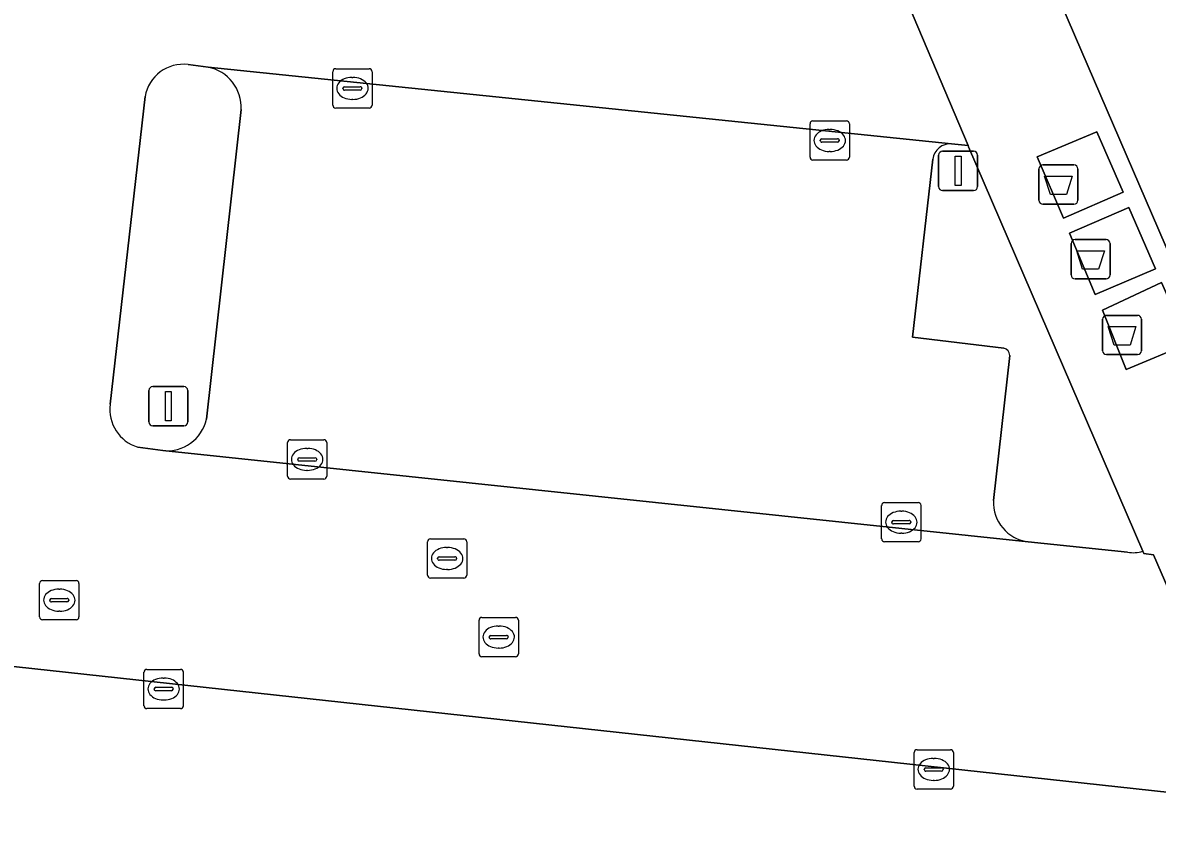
# Model space of a CAD drawing. Extents: x 162026 to 163502, y 387295 to 388169.
# Drawn here: x 162149.43 to 162178.32, y 387747.09 to 387767.67 of the extents above; entities that cross this region are included whole.
import ezdxf

# ---------------------------------------------------------------- set-up
doc = ezdxf.new("R2010")
doc.units = 0
for name, color, linetype in [('IMGEO_Afval_apart_plaats', 7, 'Continuous'), ('IMGEO_Groenvoorziening', 7, 'Continuous'), ('IMGEO_Kolk', 7, 'Continuous'), ('IMGEO_Lichtmast', 7, 'Continuous'), ('IMGEO_Parkeervlak_open', 7, 'Continuous'), ('IMGEO_Rijbaan_lokaal_open', 7, 'Continuous'), ('IMGEO_Rioolput', 7, 'Continuous'), ('IMGEO_Voetpad_gesloten', 7, 'Continuous'), ('IMGEO_Voetpad_open', 7, 'Continuous')]:
    doc.layers.add(name, color=color, linetype=linetype)

msp = doc.modelspace()

# ---------------------------------------------------------------- linework, layer by layer
at = {"layer": 'IMGEO_Afval_apart_plaats'}
for p, q in [((162175.305, 387763.15), (162175.305, 387763.95)), ((162175.305, 387763.95), (162175.305, 387763.15)), ((162175.405, 387764.05), (162176.195, 387764.05)), ((162176.195, 387764.05), (162175.405, 387764.05)), ((162176.295, 387763.95), (162176.295, 387763.15)), ((162176.295, 387763.15), (162176.295, 387763.95)), ((162176.195, 387763.05), (162175.405, 387763.05)), ((162175.405, 387763.05), (162176.195, 387763.05)), ((162176.124, 387761.249), (162176.124, 387762.049)), ((162176.124, 387762.049), (162176.124, 387761.249)), ((162176.224, 387762.149), (162177.014, 387762.149)), ((162177.014, 387762.149), (162176.224, 387762.149)), ((162177.114, 387762.049), (162177.114, 387761.249)), ((162177.114, 387761.249), (162177.114, 387762.049)), ((162177.014, 387761.149), (162176.224, 387761.149)), ((162176.224, 387761.149), (162177.014, 387761.149)), ((162176.925, 387759.322), (162176.925, 387760.122)), ((162176.925, 387760.122), (162176.925, 387759.322)), ((162177.025, 387760.222), (162177.815, 387760.222)), ((162177.815, 387760.222), (162177.025, 387760.222)), ((162177.915, 387760.122), (162177.915, 387759.322)), ((162177.915, 387759.322), (162177.915, 387760.122)), ((162177.815, 387759.222), (162177.025, 387759.222)), ((162177.025, 387759.222), (162177.815, 387759.222))]:
    msp.add_line(p, q, dxfattribs=at)
for points in [[(162175.448, 387763.764), (162176.152, 387763.764), (162176.003, 387763.294), (162175.597, 387763.294), (162175.448, 387763.764)], [(162176.267, 387761.863), (162176.971, 387761.863), (162176.822, 387761.393), (162176.416, 387761.393), (162176.267, 387761.863)], [(162177.068, 387759.936), (162177.772, 387759.936), (162177.623, 387759.466), (162177.217, 387759.466), (162177.068, 387759.936)]]:
    msp.add_lwpolyline(points, dxfattribs=at)
for centre, start, end in [((162175.405, 387763.95), 90, 180), ((162175.405, 387763.95), 90, 180), ((162176.195, 387763.95), 0, 90), ((162176.195, 387763.95), 360, 90), ((162175.405, 387763.15), 180, 270), ((162175.405, 387763.15), 180, 270), ((162176.195, 387763.15), 270, 0), ((162176.195, 387763.15), 270, 0), ((162176.224, 387762.049), 90, 180), ((162176.224, 387762.049), 90, 180), ((162177.014, 387762.049), 0, 90), ((162177.014, 387762.049), 360, 90), ((162176.224, 387761.249), 180, 270), ((162176.224, 387761.249), 180, 270), ((162177.014, 387761.249), 270, 0), ((162177.014, 387761.249), 270, 0), ((162177.025, 387760.122), 90, 180), ((162177.025, 387760.122), 90, 180), ((162177.815, 387760.122), 0, 90), ((162177.815, 387760.122), 360, 90), ((162177.025, 387759.322), 180, 270), ((162177.025, 387759.322), 180, 270), ((162177.815, 387759.322), 270, 0), ((162177.815, 387759.322), 270, 0)]:
    msp.add_arc(centre, 0.1, start, end, dxfattribs=at)
at = {"layer": 'IMGEO_Groenvoorziening'}
for points in [[(162154.154, 387766.539), (162153.648, 387766.604)], [(162152.551, 387765.788), (162151.664, 387757.959)], [(162154.114, 387757.579), (162154.995, 387765.46)], [(162173.502, 387764.542), (162173.075, 387764.586)], [(162177.948, 387754.216), (162173.513, 387764.515), (162173.502, 387764.542)], [(162172.6, 387764.201), (162172.087, 387759.663), (162174.411, 387759.39)], [(162174.566, 387759.2), (162174.146, 387755.512)], [(162152.365, 387756.866), (162153.003, 387756.778)], [(162175.034, 387754.458), (162177.56, 387754.196)]]:
    msp.add_lwpolyline(points, dxfattribs=at)
for centre, radius, start, end in [((162153.524, 387765.625), 0.987, 82.8029, 170.4843), ((162153.949, 387765.512), 1.047, 357.1553, 78.7122), ((162173.043, 387764.14), 0.447, 85.911, 172.1403), ((162174.35, 387759.182), 0.217, 4.7408, 73.6736), ((162152.654, 387757.823), 1, 172.1794, 253.1691), ((162153.099, 387757.815), 1.042, 264.6852, 346.8959), ((162175.153, 387755.459), 1.008, 176.9911, 263.2375), ((162177.715, 387754.963), 0.782, 258.5694, 287.3322)]:
    msp.add_arc(centre, radius, start, end, dxfattribs=at)
at = {"layer": 'IMGEO_Kolk'}
for p, q in [((162157.327, 387765.572), (162157.327, 387766.424)), ((162157.402, 387766.498), (162158.254, 387766.498)), ((162158.328, 387766.424), (162158.328, 387765.572)), ((162157.815, 387766.278), (162157.84, 387766.278)), ((162157.586, 387765.992), (162157.586, 387766.004)), ((162158.024, 387765.955), (162157.626, 387765.955)), ((162157.629, 387766.041), (162158.027, 387766.041)), ((162158.07, 387766.004), (162158.07, 387765.992)), ((162157.838, 387765.718), (162157.813, 387765.718)), ((162158.254, 387765.498), (162157.402, 387765.498)), ((162169.478, 387764.247), (162169.478, 387765.099)), ((162169.553, 387765.173), (162170.405, 387765.173)), ((162169.966, 387764.953), (162169.991, 387764.953)), ((162170.479, 387765.099), (162170.479, 387764.247)), ((162169.737, 387764.667), (162169.737, 387764.679)), ((162169.78, 387764.716), (162170.178, 387764.716)), ((162170.221, 387764.679), (162170.221, 387764.667)), ((162170.175, 387764.63), (162169.777, 387764.63)), ((162169.989, 387764.393), (162169.964, 387764.393)), ((162170.405, 387764.173), (162169.553, 387764.173)), ((162156.176, 387756.13), (162156.176, 387756.982)), ((162156.251, 387757.056), (162157.103, 387757.056)), ((162157.177, 387756.982), (162157.177, 387756.13)), ((162156.435, 387756.55), (162156.435, 387756.562)), ((162156.478, 387756.599), (162156.876, 387756.599)), ((162156.664, 387756.836), (162156.689, 387756.836)), ((162156.919, 387756.562), (162156.919, 387756.55)), ((162156.873, 387756.513), (162156.475, 387756.513)), ((162156.687, 387756.276), (162156.662, 387756.276)), ((162157.103, 387756.056), (162156.251, 387756.056)), ((162171.376, 387755.457), (162172.228, 387755.457)), ((162171.301, 387754.531), (162171.301, 387755.383)), ((162171.789, 387755.237), (162171.814, 387755.237)), ((162172.302, 387755.383), (162172.302, 387754.531)), ((162171.56, 387754.951), (162171.56, 387754.963)), ((162171.998, 387754.914), (162171.6, 387754.914)), ((162171.603, 387755), (162172.001, 387755)), ((162172.044, 387754.963), (162172.044, 387754.951)), ((162171.812, 387754.677), (162171.787, 387754.677)), ((162172.228, 387754.457), (162171.376, 387754.457)), ((162152.522, 387750.285), (162152.522, 387751.137)), ((162152.597, 387751.211), (162153.449, 387751.211)), ((162153.523, 387751.137), (162153.523, 387750.285)), ((162153.01, 387750.991), (162153.035, 387750.991)), ((162152.781, 387750.705), (162152.781, 387750.717)), ((162153.219, 387750.668), (162152.821, 387750.668)), ((162152.824, 387750.754), (162153.222, 387750.754)), ((162153.265, 387750.717), (162153.265, 387750.705)), ((162153.449, 387750.211), (162152.597, 387750.211)), ((162153.033, 387750.431), (162153.008, 387750.431)), ((162172.126, 387748.239), (162172.126, 387749.091)), ((162172.201, 387749.165), (162173.053, 387749.165)), ((162173.127, 387749.091), (162173.127, 387748.239)), ((162172.614, 387748.945), (162172.639, 387748.945)), ((162172.385, 387748.659), (162172.385, 387748.671)), ((162172.823, 387748.622), (162172.425, 387748.622)), ((162172.428, 387748.708), (162172.826, 387748.708)), ((162172.869, 387748.671), (162172.869, 387748.659)), ((162172.637, 387748.385), (162172.612, 387748.385)), ((162173.053, 387748.165), (162172.201, 387748.165))]:
    msp.add_line(p, q, dxfattribs=at)
for points in [[(162157.327, 387765.572), (162157.327, 387766.424)], [(162157.402, 387766.498), (162158.254, 387766.498)], [(162158.328, 387766.424), (162158.328, 387765.572)], [(162158.254, 387765.498), (162157.402, 387765.498)], [(162169.478, 387764.247), (162169.478, 387765.099)], [(162169.553, 387765.173), (162170.405, 387765.173)], [(162170.479, 387765.099), (162170.479, 387764.247)], [(162170.405, 387764.173), (162169.553, 387764.173)], [(162156.176, 387756.13), (162156.176, 387756.982)], [(162156.251, 387757.056), (162157.103, 387757.056)], [(162157.177, 387756.982), (162157.177, 387756.13)], [(162157.103, 387756.056), (162156.251, 387756.056)], [(162171.376, 387755.457), (162172.228, 387755.457)], [(162171.301, 387754.531), (162171.301, 387755.383)], [(162172.302, 387755.383), (162172.302, 387754.531)], [(162172.228, 387754.457), (162171.376, 387754.457)], [(162152.522, 387750.285), (162152.522, 387751.137)], [(162152.597, 387751.211), (162153.449, 387751.211)], [(162153.523, 387751.137), (162153.523, 387750.285)], [(162153.449, 387750.211), (162152.597, 387750.211)], [(162172.126, 387748.239), (162172.126, 387749.091)], [(162172.201, 387749.165), (162173.053, 387749.165)], [(162173.127, 387749.091), (162173.127, 387748.239)], [(162173.053, 387748.165), (162172.201, 387748.165)]]:
    msp.add_lwpolyline(points, dxfattribs=at)
for centre, radius, start, end in [((162157.404, 387766.422), 0.0765, 91.552, 178.448), ((162157.404, 387766.422), 0.0765, 91.552, 178.448), ((162158.252, 387766.422), 0.0765, 1.552, 88.448), ((162158.252, 387766.422), 0.0765, 1.552, 88.448), ((162157.626, 387766.001), 0.0403, 85.8775, 175.7526), ((162157.623, 387765.991), 0.0366, 178.938, 274.7102), ((162158.027, 387765.998), 0.043, 264.8664, 352.4533), ((162158.031, 387766.003), 0.0386, 1.7309, 96.639), ((162157.404, 387765.574), 0.0765, 181.552, 268.448), ((162157.404, 387765.574), 0.0765, 181.552, 268.448), ((162158.252, 387765.574), 0.0765, 271.552, 358.448), ((162158.252, 387765.574), 0.0765, 271.552, 358.448), ((162169.555, 387765.097), 0.0765, 91.552, 178.448), ((162169.555, 387765.097), 0.0765, 91.552, 178.448), ((162170.403, 387765.097), 0.0765, 1.552, 88.448), ((162170.403, 387765.097), 0.0765, 1.552, 88.448), ((162169.777, 387764.676), 0.0403, 85.8775, 175.7526), ((162169.774, 387764.666), 0.0366, 178.938, 274.7102), ((162170.178, 387764.673), 0.043, 264.8664, 352.4533), ((162170.182, 387764.678), 0.0386, 1.7309, 96.639), ((162169.555, 387764.249), 0.0765, 181.552, 268.448), ((162169.555, 387764.249), 0.0765, 181.552, 268.448), ((162170.403, 387764.249), 0.0765, 271.552, 358.448), ((162170.403, 387764.249), 0.0765, 271.552, 358.448), ((162156.253, 387756.98), 0.0765, 91.552, 178.448), ((162156.253, 387756.98), 0.0765, 91.552, 178.448), ((162157.101, 387756.98), 0.0765, 1.552, 88.448), ((162157.101, 387756.98), 0.0765, 1.552, 88.448), ((162156.475, 387756.559), 0.0403, 85.8775, 175.7526), ((162156.88, 387756.561), 0.0386, 1.7309, 96.639), ((162156.472, 387756.549), 0.0366, 178.938, 274.7102), ((162156.876, 387756.556), 0.043, 264.8664, 352.4533), ((162156.253, 387756.132), 0.0765, 181.552, 268.448), ((162156.253, 387756.132), 0.0765, 181.552, 268.448), ((162157.101, 387756.132), 0.0765, 271.552, 358.448), ((162157.101, 387756.132), 0.0765, 271.552, 358.448), ((162171.378, 387755.381), 0.0765, 91.552, 178.448), ((162171.378, 387755.381), 0.0765, 91.552, 178.448), ((162172.226, 387755.381), 0.0765, 1.552, 88.448), ((162172.226, 387755.381), 0.0765, 1.552, 88.448), ((162171.6, 387754.96), 0.0403, 85.8775, 175.7526), ((162171.597, 387754.95), 0.0366, 178.938, 274.7102), ((162172.001, 387754.957), 0.043, 264.8664, 352.4533), ((162172.005, 387754.962), 0.0386, 1.7309, 96.639), ((162171.378, 387754.533), 0.0765, 181.552, 268.448), ((162171.378, 387754.533), 0.0765, 181.552, 268.448), ((162172.226, 387754.533), 0.0765, 271.552, 358.448), ((162172.226, 387754.533), 0.0765, 271.552, 358.448), ((162152.599, 387751.135), 0.0765, 91.552, 178.448), ((162152.599, 387751.135), 0.0765, 91.552, 178.448), ((162153.447, 387751.135), 0.0765, 1.552, 88.448), ((162153.447, 387751.135), 0.0765, 1.552, 88.448), ((162152.821, 387750.714), 0.0403, 85.8775, 175.7526), ((162152.818, 387750.704), 0.0366, 178.938, 274.7102), ((162153.222, 387750.711), 0.043, 264.8664, 352.4533), ((162153.226, 387750.716), 0.0386, 1.7309, 96.639), ((162152.599, 387750.287), 0.0765, 181.552, 268.448), ((162152.599, 387750.287), 0.0765, 181.552, 268.448), ((162153.447, 387750.287), 0.0765, 271.552, 358.448), ((162153.447, 387750.287), 0.0765, 271.552, 358.448), ((162172.203, 387749.089), 0.0765, 91.552, 178.448), ((162172.203, 387749.089), 0.0765, 91.552, 178.448), ((162173.051, 387749.089), 0.0765, 1.552, 88.448), ((162173.051, 387749.089), 0.0765, 1.552, 88.448), ((162172.425, 387748.668), 0.0403, 85.8775, 175.7526), ((162172.422, 387748.658), 0.0366, 178.938, 274.7102), ((162172.826, 387748.665), 0.043, 264.8664, 352.4533), ((162172.83, 387748.67), 0.0386, 1.7309, 96.639), ((162172.203, 387748.241), 0.0765, 181.552, 268.448), ((162172.203, 387748.241), 0.0765, 181.552, 268.448), ((162173.051, 387748.241), 0.0765, 271.552, 358.448), ((162173.051, 387748.241), 0.0765, 271.552, 358.448)]:
    msp.add_arc(centre, radius, start, end, dxfattribs=at)
for centre, major_axis, ratio, start_param, end_param in [((162157.814, 387765.998), (-0.387, 0.002), 0.722429, 4.712389, 7.853982), ((162157.839, 387765.998), (-0.39, 0.002), 0.717154, 1.570796, 4.712389), ((162169.965, 387764.673), (-0.387, 0.002), 0.722429, 4.712389, 7.853982), ((162169.99, 387764.673), (-0.39, 0.002), 0.717154, 1.570796, 4.712389), ((162156.663, 387756.556), (-0.387, 0.002), 0.722429, 4.712389, 7.853982), ((162156.688, 387756.556), (-0.39, 0.002), 0.717154, 1.570796, 4.712389), ((162171.788, 387754.957), (-0.387, 0.002), 0.722429, 4.712389, 7.853982), ((162171.813, 387754.957), (-0.39, 0.002), 0.717154, 1.570796, 4.712389), ((162153.009, 387750.711), (-0.387, 0.002), 0.722429, 4.712389, 7.853982), ((162153.034, 387750.711), (-0.39, 0.002), 0.717154, 1.570796, 4.712389), ((162172.613, 387748.665), (-0.387, 0.002), 0.722429, 4.712389, 7.853982), ((162172.638, 387748.665), (-0.39, 0.002), 0.717154, 1.570796, 4.712389)]:
    msp.add_ellipse(centre, major_axis=major_axis, ratio=ratio, start_param=start_param, end_param=end_param, dxfattribs=at)
at = {"layer": 'IMGEO_Lichtmast'}
for p, q in [((162172.851, 387764.399), (162173.641, 387764.399)), ((162173.641, 387764.399), (162172.851, 387764.399)), ((162172.751, 387763.499), (162172.751, 387764.299)), ((162172.751, 387764.299), (162172.751, 387763.499)), ((162173.741, 387764.299), (162173.741, 387763.499)), ((162173.741, 387763.499), (162173.741, 387764.299)), ((162173.641, 387763.399), (162172.851, 387763.399)), ((162172.851, 387763.399), (162173.641, 387763.399)), ((162152.646, 387757.509), (162152.646, 387758.309)), ((162152.646, 387758.309), (162152.646, 387757.509)), ((162152.746, 387758.409), (162153.536, 387758.409)), ((162153.536, 387758.409), (162152.746, 387758.409)), ((162153.636, 387758.309), (162153.636, 387757.509)), ((162153.636, 387757.509), (162153.636, 387758.309)), ((162153.536, 387757.409), (162152.746, 387757.409)), ((162152.746, 387757.409), (162153.536, 387757.409))]:
    msp.add_line(p, q, dxfattribs=at)
for points in [[(162173.171, 387764.274), (162173.321, 387764.274), (162173.321, 387763.524), (162173.171, 387763.524), (162173.171, 387764.274)], [(162153.066, 387758.284), (162153.216, 387758.284), (162153.216, 387757.534), (162153.066, 387757.534), (162153.066, 387758.284)]]:
    msp.add_lwpolyline(points, dxfattribs=at)
for centre, start, end in [((162172.851, 387764.299), 90, 180), ((162172.851, 387764.299), 90, 180), ((162173.641, 387764.299), 0, 90), ((162173.641, 387764.299), 360, 90), ((162172.851, 387763.499), 180, 270), ((162172.851, 387763.499), 180, 270), ((162173.641, 387763.499), 270, 0), ((162173.641, 387763.499), 270, 0), ((162152.746, 387758.309), 90, 180), ((162152.746, 387758.309), 90, 180), ((162153.536, 387758.309), 0, 90), ((162153.536, 387758.309), 360, 90), ((162152.746, 387757.509), 180, 270), ((162152.746, 387757.509), 180, 270), ((162153.536, 387757.509), 270, 0), ((162153.536, 387757.509), 270, 0)]:
    msp.add_arc(centre, 0.1, start, end, dxfattribs=at)
at = {"layer": 'IMGEO_Parkeervlak_open'}
for points in [[(162173.075, 387764.586), (162154.154, 387766.539)], [(162154.995, 387765.46), (162154.114, 387757.579)], [(162174.411, 387759.39), (162172.087, 387759.663), (162172.6, 387764.201)], [(162174.146, 387755.512), (162174.566, 387759.2)], [(162153.003, 387756.778), (162175.034, 387754.458)], [(162180.82, 387747.842), (162146.618, 387751.565)]]:
    msp.add_lwpolyline(points, dxfattribs=at)
for centre, radius, start, end in [((162153.949, 387765.512), 1.047, 357.1553, 78.7122), ((162173.043, 387764.14), 0.447, 85.911, 172.1403), ((162174.35, 387759.182), 0.217, 4.7408, 73.6736), ((162153.099, 387757.815), 1.042, 264.6852, 346.8959), ((162175.153, 387755.459), 1.008, 176.9911, 263.2375)]:
    msp.add_arc(centre, radius, start, end, dxfattribs=at)
at = {"layer": 'IMGEO_Rijbaan_lokaal_open'}
for points in [[(162171.433, 387770.804), (162171.441, 387771.387), (162170.754, 387771.294), (162153.679, 387772.777), (162146.901, 387773.492), (162144.468, 387751.76), (162146.618, 387751.565), (162180.82, 387747.842), (162180.954, 387747.827), (162178.225, 387754.126), (162177.974, 387754.156), (162177.948, 387754.216)], [(162175.057, 387770.044), (162180.668, 387757.044), (162180.936, 387756.422), (162184.356, 387748.498), (162188.222, 387739.573), (162189.885, 387735.684), (162195.369, 387722.998), (162199.088, 387724.536), (162190.837, 387743.58), (162184.007, 387759.385), (162179.355, 387770.201)], [(162153.648, 387766.604), (162154.154, 387766.539), (162173.075, 387764.586), (162173.502, 387764.542), (162171.984, 387768.129)], [(162151.664, 387757.959), (162152.551, 387765.788)], [(162177.56, 387754.196), (162175.034, 387754.458), (162153.003, 387756.778), (162152.365, 387756.866)]]:
    msp.add_lwpolyline(points, dxfattribs=at)
for centre, radius, start, end in [((162153.524, 387765.625), 0.987, 82.8029, 170.4843), ((162152.654, 387757.823), 1, 172.1794, 253.1691), ((162177.715, 387754.963), 0.782, 258.5694, 287.3322)]:
    msp.add_arc(centre, radius, start, end, dxfattribs=at)
at = {"layer": 'IMGEO_Rioolput'}
for p, q in [((162159.813, 387754.534), (162160.665, 387754.534)), ((162159.738, 387753.608), (162159.738, 387754.46)), ((162160.226, 387754.314), (162160.251, 387754.314)), ((162160.739, 387754.46), (162160.739, 387753.608)), ((162159.997, 387754.028), (162159.997, 387754.04)), ((162160.435, 387753.991), (162160.037, 387753.991)), ((162160.04, 387754.077), (162160.438, 387754.077)), ((162160.481, 387754.04), (162160.481, 387754.028)), ((162160.249, 387753.754), (162160.224, 387753.754)), ((162149.865, 387752.546), (162149.865, 387753.398)), ((162149.94, 387753.472), (162150.792, 387753.472)), ((162150.866, 387753.398), (162150.866, 387752.546)), ((162160.665, 387753.534), (162159.813, 387753.534)), ((162150.353, 387753.252), (162150.378, 387753.252)), ((162150.124, 387752.966), (162150.124, 387752.978)), ((162150.562, 387752.929), (162150.164, 387752.929)), ((162150.167, 387753.015), (162150.565, 387753.015)), ((162150.608, 387752.978), (162150.608, 387752.966)), ((162150.376, 387752.692), (162150.351, 387752.692)), ((162161.126, 387752.533), (162161.978, 387752.533)), ((162150.792, 387752.472), (162149.94, 387752.472)), ((162161.051, 387751.607), (162161.051, 387752.459)), ((162161.539, 387752.313), (162161.564, 387752.313)), ((162162.052, 387752.459), (162162.052, 387751.607)), ((162161.31, 387752.027), (162161.31, 387752.039)), ((162161.748, 387751.99), (162161.35, 387751.99)), ((162161.353, 387752.076), (162161.751, 387752.076)), ((162161.794, 387752.039), (162161.794, 387752.027)), ((162161.562, 387751.753), (162161.537, 387751.753)), ((162161.978, 387751.533), (162161.126, 387751.533))]:
    msp.add_line(p, q, dxfattribs=at)
for points in [[(162159.813, 387754.534), (162160.665, 387754.534)], [(162159.738, 387753.608), (162159.738, 387754.46)], [(162160.739, 387754.46), (162160.739, 387753.608)], [(162149.865, 387752.546), (162149.865, 387753.398)], [(162149.94, 387753.472), (162150.792, 387753.472)], [(162150.866, 387753.398), (162150.866, 387752.546)], [(162160.665, 387753.534), (162159.813, 387753.534)], [(162161.126, 387752.533), (162161.978, 387752.533)], [(162150.792, 387752.472), (162149.94, 387752.472)], [(162161.051, 387751.607), (162161.051, 387752.459)], [(162162.052, 387752.459), (162162.052, 387751.607)], [(162161.978, 387751.533), (162161.126, 387751.533)]]:
    msp.add_lwpolyline(points, dxfattribs=at)
for centre, radius, start, end in [((162159.815, 387754.458), 0.0765, 91.552, 178.448), ((162159.815, 387754.458), 0.0765, 91.552, 178.448), ((162160.663, 387754.458), 0.0765, 1.552, 88.448), ((162160.663, 387754.458), 0.0765, 1.552, 88.448), ((162160.037, 387754.037), 0.0403, 85.8775, 175.7526), ((162160.034, 387754.027), 0.0366, 178.938, 274.7102), ((162160.438, 387754.034), 0.043, 264.8664, 352.4533), ((162160.442, 387754.039), 0.0386, 1.7309, 96.639), ((162149.942, 387753.396), 0.0765, 91.552, 178.448), ((162149.942, 387753.396), 0.0765, 91.552, 178.448), ((162150.79, 387753.396), 0.0765, 1.552, 88.448), ((162150.79, 387753.396), 0.0765, 1.552, 88.448), ((162159.815, 387753.61), 0.0765, 181.552, 268.448), ((162159.815, 387753.61), 0.0765, 181.552, 268.448), ((162160.663, 387753.61), 0.0765, 271.552, 358.448), ((162160.663, 387753.61), 0.0765, 271.552, 358.448), ((162150.164, 387752.975), 0.0403, 85.8775, 175.7526), ((162150.161, 387752.965), 0.0366, 178.938, 274.7102), ((162150.565, 387752.972), 0.043, 264.8664, 352.4533), ((162150.569, 387752.977), 0.0386, 1.7309, 96.639), ((162149.942, 387752.548), 0.0765, 181.552, 268.448), ((162149.942, 387752.548), 0.0765, 181.552, 268.448), ((162150.79, 387752.548), 0.0765, 271.552, 358.448), ((162150.79, 387752.548), 0.0765, 271.552, 358.448), ((162161.128, 387752.457), 0.0765, 91.552, 178.448), ((162161.128, 387752.457), 0.0765, 91.552, 178.448), ((162161.976, 387752.457), 0.0765, 1.552, 88.448), ((162161.976, 387752.457), 0.0765, 1.552, 88.448), ((162161.35, 387752.036), 0.0403, 85.8775, 175.7526), ((162161.347, 387752.026), 0.0366, 178.938, 274.7102), ((162161.751, 387752.033), 0.043, 264.8664, 352.4533), ((162161.755, 387752.038), 0.0386, 1.7309, 96.639), ((162161.128, 387751.609), 0.0765, 181.552, 268.448), ((162161.128, 387751.609), 0.0765, 181.552, 268.448), ((162161.976, 387751.609), 0.0765, 271.552, 358.448), ((162161.976, 387751.609), 0.0765, 271.552, 358.448)]:
    msp.add_arc(centre, radius, start, end, dxfattribs=at)
for centre, major_axis, ratio, start_param, end_param in [((162160.225, 387754.034), (-0.387, 0.002), 0.722429, 4.712389, 7.853982), ((162160.25, 387754.034), (-0.39, 0.002), 0.717154, 1.570796, 4.712389), ((162150.352, 387752.972), (-0.387, 0.002), 0.722429, 4.712389, 7.853982), ((162150.377, 387752.972), (-0.39, 0.002), 0.717154, 1.570796, 4.712389), ((162161.538, 387752.033), (-0.387, 0.002), 0.722429, 4.712389, 7.853982), ((162161.563, 387752.033), (-0.39, 0.002), 0.717154, 1.570796, 4.712389)]:
    msp.add_ellipse(centre, major_axis=major_axis, ratio=ratio, start_param=start_param, end_param=end_param, dxfattribs=at)
at = {"layer": 'IMGEO_Voetpad_gesloten'}
for points in [[(162176.78, 387764.889), (162175.262, 387764.259), (162175.933, 387762.698), (162177.45, 387763.357)], [(162177.594, 387762.963), (162176.083, 387762.317), (162176.735, 387760.749), (162178.271, 387761.407)], [(162178.424, 387761.056), (162176.927, 387760.352), (162177.528, 387758.843), (162179.114, 387759.507)]]:
    msp.add_lwpolyline(points, close=True, dxfattribs=at)
at = {"layer": 'IMGEO_Voetpad_open'}
msp.add_lwpolyline([(162171.984, 387768.129), (162173.502, 387764.542), (162173.513, 387764.515), (162177.948, 387754.216), (162177.974, 387754.156), (162178.225, 387754.126), (162180.954, 387747.827), (162182.655, 387747.763), (162184.356, 387748.498), (162180.936, 387756.422), (162180.668, 387757.044), (162175.057, 387770.044)], dxfattribs=at)
for points in [[(162177.45, 387763.357), (162175.933, 387762.698), (162175.262, 387764.259), (162176.78, 387764.889)], [(162178.271, 387761.407), (162176.735, 387760.749), (162176.083, 387762.317), (162177.594, 387762.963)], [(162179.114, 387759.507), (162177.528, 387758.843), (162176.927, 387760.352), (162178.424, 387761.056)]]:
    msp.add_lwpolyline(points, close=True, dxfattribs=at)

doc.saveas('drawing.dxf')
